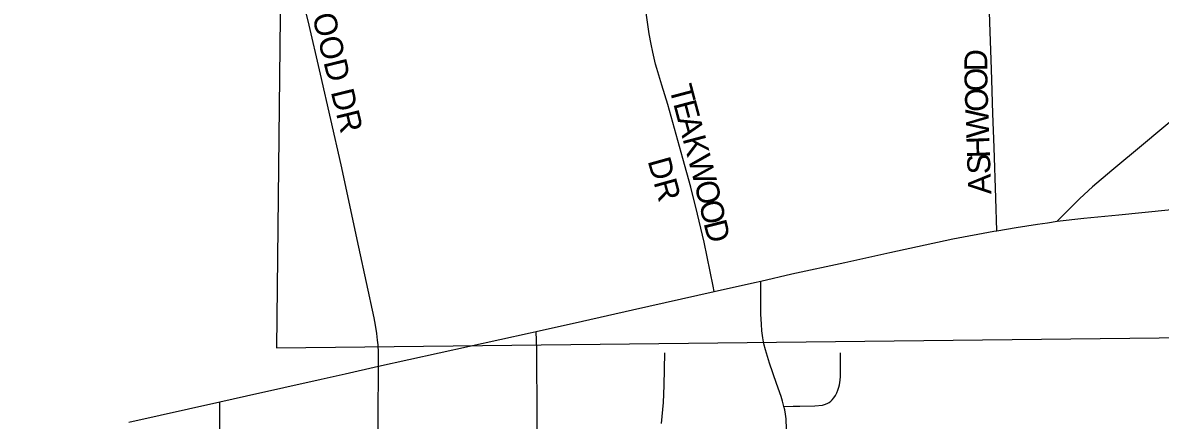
# Model space of a CAD drawing. Extents: x 0 to 34, y 0 to 22.
# Drawn here: x 4.9691 to 5.2041, y 18.4776 to 18.5597 of the extents above; entities that cross this region are included whole.
import ezdxf

# ---------------------------------------------------------------- set-up
doc = ezdxf.new("R2010")
doc.units = 0
for name, color, linetype in [('GM_X_City_Street', 7, 'Continuous'), ('GM_X_City_Street_Text', 7, 'Continuous'), ('GM_X_Section', 7, 'Continuous'), ('GM_X_State_Route', 7, 'Continuous')]:
    doc.layers.add(name, color=color, linetype=linetype)

msp = doc.modelspace()

# ---------------------------------------------------------------- linework, layer by layer
at = {"layer": 'GM_X_City_Street'}
for points in [[(5.170321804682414, 18.51675647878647), (5.170122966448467, 18.52350144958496), (5.169743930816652, 18.53395910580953), (5.169492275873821, 18.541017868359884), (5.169281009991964, 18.547908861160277), (5.169156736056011, 18.552168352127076), (5.169029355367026, 18.555927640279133), (5.168901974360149, 18.559854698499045), (5.168693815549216, 18.566242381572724), (5.168395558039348, 18.57793656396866), (5.1682060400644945, 18.586005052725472), (5.1680165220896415, 18.591845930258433), (5.167848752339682, 18.598109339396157), (5.167637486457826, 18.605084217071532), (5.167413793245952, 18.613920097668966), (5.167227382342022, 18.624371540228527)], [(5.042620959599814, 18.48878240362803), (5.042620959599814, 18.491625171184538), (5.042521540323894, 18.49314442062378), (5.042425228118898, 18.494172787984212), (5.042276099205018, 18.495496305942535), (5.041980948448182, 18.497211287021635), (5.041704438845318, 18.498752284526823), (5.038532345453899, 18.51334205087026), (5.034881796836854, 18.530373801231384), (5.030637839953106, 18.54909257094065), (5.028046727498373, 18.56012188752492), (5.025266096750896, 18.571148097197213), (5.022488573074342, 18.58228926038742), (5.020562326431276, 18.590252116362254)], [(5.111953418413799, 18.504195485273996), (5.111717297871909, 18.50533569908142), (5.109840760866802, 18.5144139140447), (5.108523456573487, 18.520152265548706), (5.107097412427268, 18.525778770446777), (5.105481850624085, 18.53166935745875), (5.102362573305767, 18.542875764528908), (5.1011260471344, 18.546821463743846), (5.100122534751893, 18.550307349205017), (5.09984913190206, 18.55121144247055), (5.099532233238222, 18.55241379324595), (5.099249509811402, 18.55365031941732), (5.098910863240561, 18.555300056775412), (5.098534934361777, 18.557437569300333), (5.097966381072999, 18.561330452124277), (5.0962731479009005, 18.573966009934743), (5.0949465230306, 18.58355996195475)], [(5.126347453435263, 18.480452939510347), (5.126070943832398, 18.48151858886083), (5.12578822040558, 18.482494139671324), (5.124809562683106, 18.48520641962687), (5.123358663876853, 18.489394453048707), (5.122553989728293, 18.49214090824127), (5.122224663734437, 18.493365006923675), (5.1220009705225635, 18.494657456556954), (5.121814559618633, 18.49607728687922), (5.121687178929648, 18.49743187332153), (5.12159086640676, 18.499541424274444), (5.121559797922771, 18.5009923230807), (5.121559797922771, 18.502663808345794), (5.121559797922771, 18.50471122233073), (5.12155669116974, 18.506364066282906)], [(5.07456558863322, 18.397468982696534), (5.074711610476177, 18.40504348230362), (5.074755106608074, 18.411530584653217), (5.074720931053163, 18.414332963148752), (5.074745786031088, 18.41811710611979), (5.074758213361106, 18.42455760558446), (5.0748017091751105, 18.43169714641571), (5.075019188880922, 18.444749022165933), (5.075221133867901, 18.458381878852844), (5.075264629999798, 18.467062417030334), (5.07535472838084, 18.4779239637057), (5.075305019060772, 18.49217197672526), (5.075152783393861, 18.495943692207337)], [(5.101042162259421, 18.4769266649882), (5.101461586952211, 18.48125139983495), (5.101623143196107, 18.4847994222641), (5.101722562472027, 18.49149779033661)], [(5.126347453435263, 18.480452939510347), (5.128245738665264, 18.48047779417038), (5.129659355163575, 18.48049643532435), (5.132753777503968, 18.48060517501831), (5.13430098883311, 18.480726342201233), (5.134739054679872, 18.480828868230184), (5.13527343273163, 18.48104945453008), (5.135683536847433, 18.48127004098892), (5.136028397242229, 18.481552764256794), (5.136345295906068, 18.481835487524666), (5.136659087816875, 18.482214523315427), (5.136975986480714, 18.48268676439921), (5.137258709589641, 18.4832522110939), (5.137510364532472, 18.483820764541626), (5.137693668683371, 18.48441417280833), (5.137824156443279, 18.484923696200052), (5.137951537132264, 18.485871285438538), (5.138013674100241, 18.486657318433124), (5.1380447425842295, 18.48779131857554), (5.138013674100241, 18.491522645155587)], [(5.041869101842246, 18.377336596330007), (5.042012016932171, 18.38829756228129), (5.042248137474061, 18.40859771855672), (5.042347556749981, 18.41558813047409), (5.042443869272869, 18.422544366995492), (5.042394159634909, 18.42612035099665), (5.042344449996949, 18.42969944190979), (5.042391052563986, 18.434841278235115), (5.042437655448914, 18.440918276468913), (5.042437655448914, 18.445081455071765), (5.042484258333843, 18.44875375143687), (5.042484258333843, 18.453401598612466), (5.0425774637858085, 18.470166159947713), (5.042561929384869, 18.478166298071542), (5.042620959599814, 18.48878240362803)], [(5.00905144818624, 18.377550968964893), (5.009076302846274, 18.383301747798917), (5.0091632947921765, 18.392140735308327), (5.00920368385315, 18.397621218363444), (5.00920368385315, 18.404869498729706), (5.009200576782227, 18.409464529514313), (5.0091819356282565, 18.412493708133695), (5.00928756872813, 18.416228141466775), (5.00928756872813, 18.42038199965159), (5.00928756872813, 18.422149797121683), (5.009284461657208, 18.425200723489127), (5.009324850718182, 18.42792543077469), (5.0093714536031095, 18.431165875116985), (5.009458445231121, 18.436071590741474), (5.009501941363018, 18.438414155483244), (5.009592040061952, 18.44128799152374), (5.0097225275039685, 18.44720964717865), (5.009766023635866, 18.4517176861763), (5.009815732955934, 18.45745603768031), (5.009846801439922, 18.469131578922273), (5.009803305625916, 18.47434797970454), (5.0098001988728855, 18.477796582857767), (5.009849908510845, 18.481381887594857)], [(5.126906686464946, 18.475730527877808), (5.126832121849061, 18.477896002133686), (5.126701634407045, 18.478871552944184), (5.1265369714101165, 18.479732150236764), (5.126347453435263, 18.480452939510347)]]:
    msp.add_lwpolyline(points, dxfattribs=at)
at = {"layer": 'GM_X_Section'}
msp.add_lwpolyline([(4.968865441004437, 18.917389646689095), (5.220478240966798, 18.916820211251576), (5.366180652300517, 18.916477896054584), (5.366738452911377, 18.86474628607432), (5.0256973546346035, 18.86580477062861), (5.021556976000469, 18.49257893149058), (5.465145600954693, 18.49756605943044), (5.4637927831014, 18.418757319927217), (4.956923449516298, 18.414058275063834)], close=True, dxfattribs=at)
at = {"layer": 'GM_X_State_Route'}
for points in [[(5.296711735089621, 18.577838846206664), (5.296052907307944, 18.57772529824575), (5.290566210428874, 18.576721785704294), (5.276529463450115, 18.574267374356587), (5.2701013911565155, 18.573176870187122), (5.256306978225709, 18.570930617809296), (5.249235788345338, 18.569805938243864), (5.246896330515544, 18.569451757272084), (5.244246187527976, 18.56909757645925), (5.241683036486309, 18.568743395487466), (5.239474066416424, 18.566932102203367), (5.237028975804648, 18.564974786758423), (5.233431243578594, 18.562060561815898), (5.228702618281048, 18.558055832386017), (5.224151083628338, 18.554321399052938), (5.2172663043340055, 18.548542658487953), (5.212329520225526, 18.544441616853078), (5.211540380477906, 18.5437860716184), (5.200585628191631, 18.53463950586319), (5.194045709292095, 18.529211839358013), (5.190087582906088, 18.52585333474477), (5.187474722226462, 18.523414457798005), (5.182808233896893, 18.51872000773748)], [(5.182808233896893, 18.51872000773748), (5.188301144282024, 18.519378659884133), (5.195533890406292, 18.52003731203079), (5.205724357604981, 18.52107499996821), (5.210031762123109, 18.5214863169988)], [(4.991003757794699, 18.477172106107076), (5.009849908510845, 18.481381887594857), (5.015342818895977, 18.482652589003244), (5.030746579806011, 18.486085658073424), (5.0357237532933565, 18.487213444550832), (5.042620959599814, 18.48878240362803), (5.073950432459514, 18.495676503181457), (5.075152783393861, 18.495943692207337), (5.0847529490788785, 18.498074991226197), (5.095036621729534, 18.500380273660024), (5.111953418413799, 18.504195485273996), (5.120254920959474, 18.506068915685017), (5.12155669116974, 18.506364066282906), (5.127994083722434, 18.507821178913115), (5.138899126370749, 18.51020723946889), (5.148197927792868, 18.51227640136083), (5.161252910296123, 18.51505081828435), (5.169703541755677, 18.51665084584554), (5.170321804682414, 18.51675647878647), (5.17430789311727, 18.517449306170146), (5.178713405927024, 18.51809242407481), (5.180760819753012, 18.518406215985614), (5.182808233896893, 18.51872000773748)]]:
    msp.add_lwpolyline(points, dxfattribs=at)

# ---------------------------------------------------------------- texts
at = {"layer": 'GM_X_City_Street_Text'}
for s, height, rotation, p in [('OAKWOOD DR', 0.004734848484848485, 283.747261, (5.024281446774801, 18.579986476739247)), ('D', 0.004734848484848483, 90.043732, (5.1683552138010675, 18.549711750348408)), ('O', 0.004734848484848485, 91.071037, (5.168432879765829, 18.545568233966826)), ('T', 0.004734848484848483, 284.83814199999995, (5.102604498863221, 18.546274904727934)), ('O', 0.004734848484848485, 92.043709, (5.168580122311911, 18.54142510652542)), ('E', 0.004734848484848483, 284.83814199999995, (5.103458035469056, 18.543053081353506)), ('W', 0.004734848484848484, 92.043037, (5.168772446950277, 18.536011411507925)), ('A', 0.004734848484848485, 284.845505, (5.1043132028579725, 18.53982951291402)), ('K', 0.004734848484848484, 284.859505, (5.105379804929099, 18.535801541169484)), ('H', 0.004734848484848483, 92.032936, (5.168920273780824, 18.531845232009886)), ('DR', 0.004734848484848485, 285.52600099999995, (5.098170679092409, 18.531211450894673)), ('W', 0.004734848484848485, 284.705063, (5.106447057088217, 18.531777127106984)), ('S', 0.004734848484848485, 92.052208, (5.169039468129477, 18.528514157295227)), ('O', 0.004734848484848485, 283.166672, (5.107813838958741, 18.52657090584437)), ('A', 0.004734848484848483, 92.032936, (5.169187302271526, 18.524347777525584)), ('O', 0.004734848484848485, 282.917625, (5.10876151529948, 18.52251991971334)), ('D', 0.004734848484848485, 284.211555, (5.109720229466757, 18.518345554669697))]:
    msp.add_text(s, height=height, rotation=rotation, dxfattribs=at).set_placement(p)

doc.saveas('drawing.dxf')
